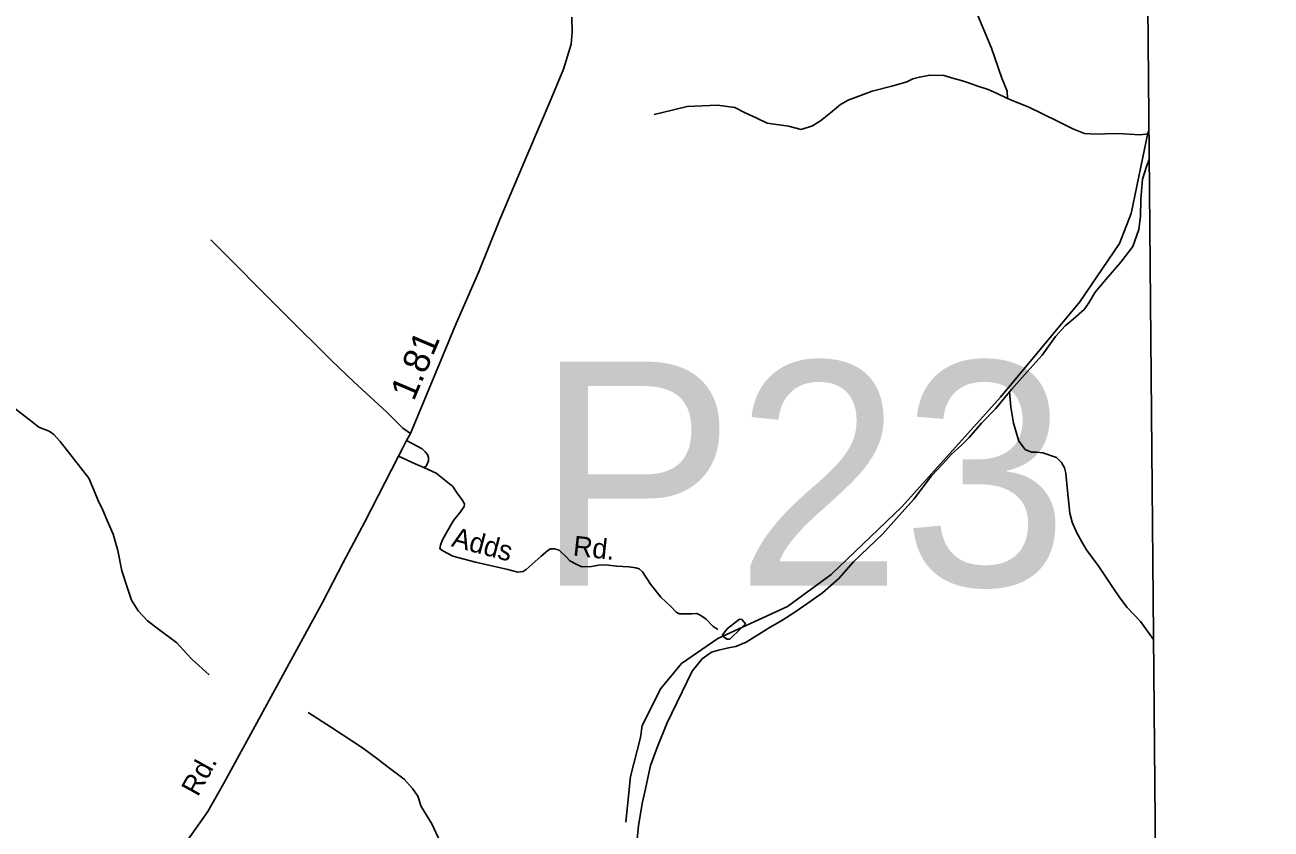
# Model space of a CAD drawing. Extents: x 2206922 to 2357709, y 510027 to 673830.
# Drawn here: x 2344003 to 2349933, y 619709 to 623535 of the extents above; entities that cross this region are included whole.
import ezdxf

# ---------------------------------------------------------------- set-up
doc = ezdxf.new("R2010")
doc.units = 0
for name, color, linetype in [('Exist Boundary Political CountyLine', 7, 'Continuous'), ('Exist Hydrographic Misc Water Feature', 7, 'Continuous'), ('Exist Road Non-System Type 51', 7, 'Continuous'), ('Exist Road Non-System Type 51 Label', 7, 'Continuous'), ('Exist Road Secondary Mileage Hundredths English Label', 7, 'Continuous'), ('Exist Road Secondary Structure Pipe Number Label', 7, 'Continuous'), ('Exist Road Secondary Type 51 Attributed', 7, 'Continuous'), ('Exist Road Secondary Type 51 Label', 7, 'Continuous')]:
    doc.layers.add(name, color=color, linetype=linetype)

msp = doc.modelspace()

# ---------------------------------------------------------------- linework, layer by layer
at = {"layer": 'Exist Boundary Political CountyLine'}
msp.add_lwpolyline([(2349432.8, 613926.7), (2349305.7, 628042), (2349929.8, 638442.3), (2349895.9, 645815.6), (2349932.6, 654977.1)], dxfattribs=at)
at = {"layer": 'Exist Hydrographic Misc Water Feature'}
for points in [[(2348366.8, 624025.7), (2348370.9, 624017.7), (2348413.9, 623916.4), (2348449.6, 623795), (2348488.6, 623695.5), (2348521.6, 623617.9), (2348601.8, 623425), (2348651.4, 623281.7), (2348676.4, 623219.9), (2348678.9, 623185.9)], [(2346996.4, 623109.7), (2347030.2, 623116.3), (2347153.9, 623147.6), (2347297.6, 623153.1), (2347380.1, 623142.4), (2347430.3, 623117), (2347482.4, 623093.3), (2347534.3, 623068.1), (2347636.8, 623053.5), (2347696.7, 623038), (2347750.4, 623054.6), (2347788.1, 623079.4), (2347835.7, 623117.7), (2347883.5, 623156.3), (2347920.8, 623176.6), (2348034.6, 623219.9), (2348128.3, 623243.1), (2348199.7, 623264.1), (2348227.5, 623278.5), (2348259.5, 623286.7), (2348309.4, 623295.4), (2348375.6, 623294), (2348423.4, 623280.7), (2348463.6, 623269.4), (2348497.8, 623257.8), (2348532, 623246.1), (2348586, 623228.6), (2348628.4, 623209.3), (2348678.9, 623185.9)], [(2348678.9, 623185.9), (2348716.8, 623168.5), (2348777.1, 623145.2), (2348916.1, 623076.8), (2348988.5, 623041.6), (2349044.5, 623018.6), (2349100.5, 623015), (2349140.8, 623017.5), (2349204.2, 623018.5), (2349308.6, 623011.7), (2349350.9, 623017.8)], [(2346861.5, 619741.8), (2346883.6, 619959.3), (2346931.6, 620145.1), (2346939.6, 620201.2), (2347028.6, 620378.7), (2347127.6, 620497.6), (2347300.5, 620616.2), (2347631.7, 620767.4), (2347838.6, 620920.2), (2348175.7, 621242.3), (2348644.6, 621763.4), (2349022.5, 622218.4), (2349210.6, 622495.2), (2349266.5, 622638.6), (2349347.5, 623027.7)], [(2348687.7, 621788.7), (2348697.3, 621800.6), (2348772.4, 621885.4), (2348843.3, 621964.4), (2348906.1, 622053.1), (2348953.4, 622103.6), (2348991.2, 622136), (2349042.4, 622180.6), (2349066, 622212.8), (2349095.7, 622263.5), (2349147, 622323.9), (2349217.7, 622406.9), (2349274.7, 622481.5), (2349303.9, 622561.9), (2349311.2, 622623.6), (2349312.1, 622705.8), (2349321.3, 622801.8), (2349340.2, 622862.2), (2349352, 622895.5)], [(2347541.6, 620665.3), (2347605.2, 620702), (2347666.5, 620740.6), (2347727.8, 620783.3), (2347797.3, 620832.5), (2347876.3, 620901.3), (2347945.6, 620980.1), (2348085.9, 621113.5), (2348162.7, 621200.5), (2348232.1, 621279.3), (2348316.3, 621390.3), (2348370.1, 621446.7), (2348410.9, 621491.3), (2348458.8, 621536), (2348496.4, 621572.5), (2348555.2, 621641.1), (2348620.8, 621707.9), (2348687.7, 621788.7)], [(2349372.6, 620607.3), (2349372.6, 620611), (2349310.6, 620696.6), (2349247.9, 620763.6), (2349213, 620809.4), (2349176.3, 620862.7), (2349113.6, 620958.1), (2349054.5, 621037.2), (2349032, 621075.1), (2349007.2, 621121), (2348986.6, 621168.7), (2348974.3, 621212.3), (2348962.9, 621334.1), (2348956.3, 621402), (2348949.5, 621428.1), (2348935.6, 621453.8), (2348911, 621477.3), (2348847, 621498.7), (2348816.9, 621502.4), (2348792.7, 621502), (2348763.1, 621515.8), (2348732.2, 621555.3), (2348707.4, 621640.9), (2348694, 621716.7), (2348687.7, 621788.7)], [(2344879.3, 620443.3), (2344798.3, 620516.3), (2344772.2, 620544.1), (2344725.5, 620595.4), (2344638.7, 620660.3), (2344586.6, 620699.8), (2344541.7, 620747.1), (2344509.5, 620799), (2344488.8, 620860.5), (2344463.4, 620938.1), (2344444.5, 621033.9), (2344423.4, 621111.6), (2344394.7, 621177.2), (2344374.2, 621226.9), (2344349.4, 621274.9), (2344329.1, 621326.6), (2344306.3, 621378.2), (2344198.9, 621516.9), (2344170.4, 621552.4), (2344139.8, 621586.2), (2344117.9, 621601.7), (2344069.5, 621621.1), (2344023.6, 621658.5), (2343934.4, 621725.4)], [(2347425.4, 620693.8), (2347414.9, 620705.9), (2347403, 620707.7), (2347345.8, 620662.8), (2347322, 620632.7), (2347331.9, 620620.6), (2347344.4, 620613.1), (2347356.3, 620612.9), (2347409.6, 620663.7), (2347431.3, 620686), (2347425.4, 620693.8)], [(2346915.8, 619662.5), (2346923.2, 619724.2), (2346940, 619830.4), (2346953.1, 619886.4), (2346979.8, 620011), (2347010.8, 620097.1), (2347056.9, 620211.9), (2347177.9, 620460.9), (2347225, 620519.5), (2347269.3, 620550.2), (2347302.8, 620560.6), (2347350.9, 620571.2), (2347386.4, 620577.6), (2347434.4, 620597.9), (2347531.8, 620659.1), (2347541.6, 620665.3)], [(2345351.1, 620263.2), (2345462.2, 620192.5), (2345609.4, 620096.2), (2345681.8, 620041.1), (2345724.3, 620007.9), (2345806.7, 619946.9), (2345847.7, 619901.4), (2345871.9, 619865.7), (2345888.7, 619815.8), (2345939.4, 619734.3), (2345978.3, 619649), (2346013.4, 619571.5), (2346044.4, 619502), (2346070.8, 619442), (2346096.2, 619346.5), (2346130.7, 619283), (2346179.3, 619235.5), (2346203.3, 619216.1)]]:
    msp.add_lwpolyline(points, dxfattribs=at)
at = {"layer": 'Exist Road Non-System Type 51'}
for points in [[(2345837.3, 621590.7), (2345801.7, 621617.1), (2345724.1, 621694.7), (2345568, 621837.8), (2345461.4, 621938.7), (2345238.4, 622159.9), (2344887.4, 622513.3)], [(2345900.9, 621428.8), (2345910.3, 621434.9), (2345917.4, 621445.9), (2345923.9, 621461.4), (2345923.9, 621476.9), (2345918, 621491.8), (2345907.7, 621504.7), (2345893.5, 621517.7), (2345819.2, 621557.8)], [(2345900.9, 621428.8), (2345859.5, 621446.3), (2345780.9, 621483.4)], [(2347300, 620659), (2347276.7, 620675), (2347244.7, 620708.5), (2347218.5, 620725.9), (2347199.6, 620734.6), (2347176.4, 620733.2), (2347142.9, 620733.2), (2347118.2, 620733.2), (2347102.2, 620741.9), (2347076, 620768.1), (2347029.5, 620813.2), (2346980, 620874.4), (2346942.2, 620932.6), (2346926.2, 620947.1), (2346910.2, 620951.5), (2346876.8, 620957.3), (2346820, 620960.2), (2346779.3, 620964.6), (2346741.5, 620966), (2346699.3, 620958.8), (2346652.8, 620957.3), (2346629.5, 620967.5), (2346595.1, 620985.2), (2346580.1, 621002.4), (2346545.2, 621035.9), (2346523.4, 621041.7), (2346503, 621041.7), (2346491.4, 621034.4), (2346459.8, 621008), (2346387.4, 620944.2), (2346373.6, 620934.7), (2346348.8, 620931.8), (2346300.1, 620944.2), (2346147.4, 620979.1), (2346038.4, 621007.5), (2345994.7, 621031.5), (2345977.3, 621042.4), (2345979.5, 621059.9), (2345988.2, 621081.7), (2346007.8, 621116.6), (2346042.7, 621177.8), (2346075.4, 621219.2), (2346092.9, 621243.3), (2346095.1, 621256.4), (2346082.7, 621275.3), (2346060.2, 621306.6), (2346038.4, 621339.3), (2345959.8, 621402.6), (2345900.9, 621428.8)]]:
    msp.add_lwpolyline(points, dxfattribs=at)
at = {"layer": 'Exist Road Secondary Type 51 Attributed'}
msp.add_lwpolyline([(2344777.5, 619657.4), (2344873.4, 619792.7), (2344947.6, 619923.7), (2345058.9, 620127.8), (2345239.9, 620458.5), (2345316.3, 620598.2), (2345418.8, 620787), (2345517, 620976.9), (2345619.5, 621171.2), (2345780.9, 621483.4), (2345801.1, 621523.5), (2345819.2, 621557.8), (2345837.3, 621590.7), (2346055.2, 622114.5), (2346161.4, 622357.6), (2346263.2, 622610.1), (2346395.5, 622923.7), (2346506.1, 623183.4), (2346565.7, 623324.6), (2346602.1, 623443.9), (2346606.4, 623500.7), (2346605, 623572)], dxfattribs=at)

# ---------------------------------------------------------------- texts
at = {"layer": 'Exist Road Non-System Type 51 Label'}
for s, rotation, p in [('Adds', 345.2009, (2346028.1, 621055.4)), ('Rd.', 353.79572, (2346607.9, 621010.8))]:
    msp.add_text(s, height=95, rotation=rotation, dxfattribs=at).set_placement(p)
at = {"layer": 'Exist Road Secondary Mileage Hundredths English Label'}
msp.add_text('1.81', height=125, rotation=67.07614, dxfattribs=at).set_placement((2345852.9, 621741.4))
at = {"layer": 'Exist Road Secondary Structure Pipe Number Label'}
msp.add_text('P23', height=1066.27, dxfattribs=at).set_placement((2346431.9, 620866.5))
at = {"layer": 'Exist Road Secondary Type 51 Label'}
msp.add_text('Rd.', height=95, rotation=61.16421, dxfattribs=at).set_placement((2344825.2, 619859.6))

doc.saveas('drawing.dxf')
